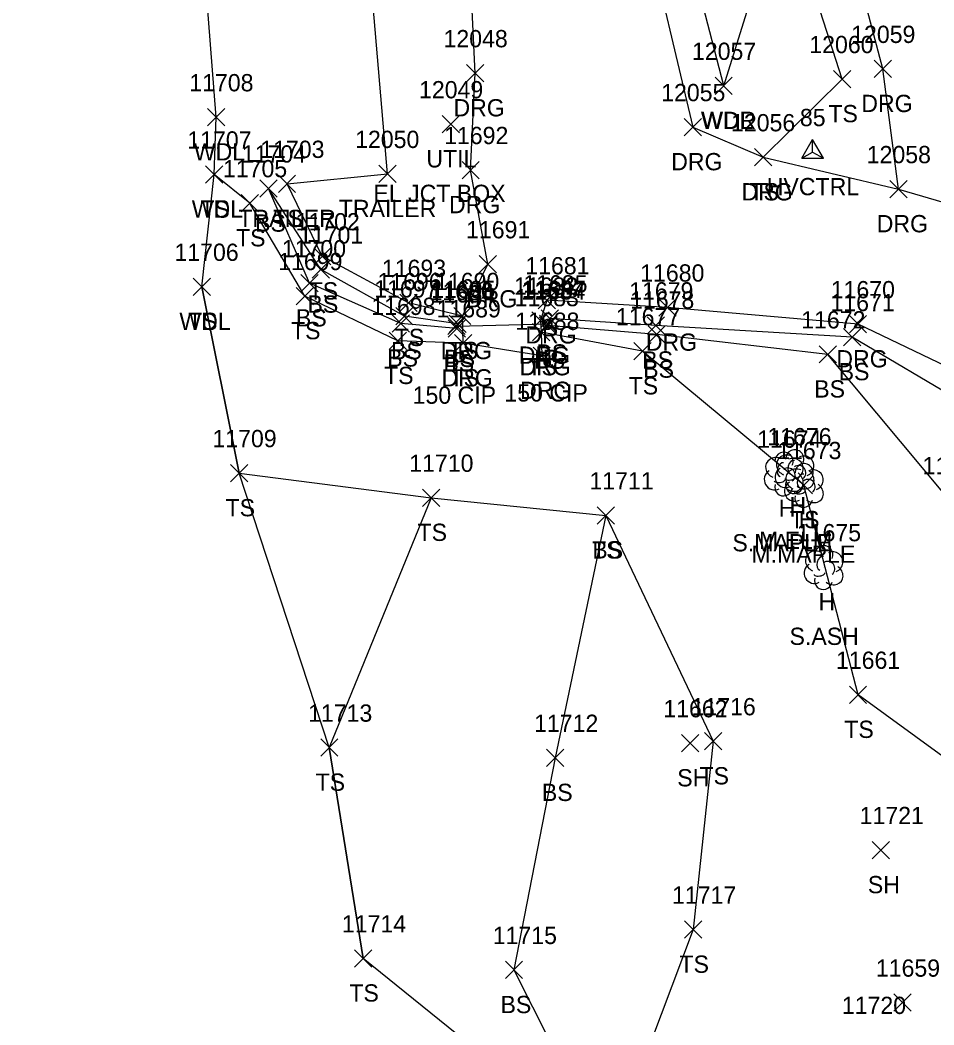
# Model space of a CAD drawing. Extents: x 1482574 to 1485769, y 580696 to 595649.
# Drawn here: x 1482577.3 to 1482683.1, y 583544.3 to 583660.6 of the extents above; entities that cross this region are included whole.
import ezdxf

# ---------------------------------------------------------------- set-up
doc = ezdxf.new("R2010")
doc.units = 0
for name, color, linetype in [('C_A', 7, 'Continuous'), ('C_I', 7, 'Continuous'), ('CPSM', 7, 'Continuous'), ('D_A', 7, 'Continuous'), ('D_C', 7, 'Continuous'), ('D_I', 7, 'Continuous'), ('D_TIC', 7, 'Continuous'), ('DCP', 7, 'Continuous'), ('L_A', 7, 'Continuous'), ('L_C', 7, 'Continuous'), ('L_I', 7, 'Continuous'), ('L_TIC', 7, 'Continuous'), ('LAWA', 7, 'Continuous'), ('LBC', 7, 'Continuous'), ('LELB', 7, 'Continuous'), ('LSOGP', 7, 'Continuous'), ('LTD', 7, 'Continuous'), ('R_A', 7, 'Continuous'), ('R_I', 7, 'Continuous'), ('R_TIC', 7, 'Continuous'), ('RDG', 7, 'Continuous'), ('U_A', 7, 'Continuous'), ('U_C', 7, 'Continuous'), ('U_I', 7, 'Continuous'), ('UDEFAULT', 7, 'Continuous')]:
    doc.layers.add(name, color=color, linetype=linetype)

msp = doc.modelspace()

# ---------------------------------------------------------------- linework, layer by layer
at = {"layer": 'CPSM'}
for p, q in [((1482667.84, 583644.62), (1482669.09, 583646.79)), ((1482670.34, 583644.62), (1482669.09, 583646.79)), ((1482669.09, 583645.34), (1482669.09, 583646.79)), ((1482667.84, 583644.62), (1482669.09, 583645.34)), ((1482667.84, 583644.62), (1482670.34, 583644.62)), ((1482669.09, 583645.34), (1482669.09, 583645.34)), ((1482669.09, 583645.34), (1482670.34, 583644.62))]:
    msp.add_line(p, q, dxfattribs=at)
at = {"layer": 'D_TIC'}
for points in [[(1482626.84, 583624.2), (1482628.84, 583626.2)], [(1482628.84, 583624.2), (1482626.84, 583626.2)], [(1482637.47, 583624.46), (1482639.47, 583626.46)], [(1482639.47, 583624.46), (1482637.47, 583626.46)]]:
    msp.add_lwpolyline(points, dxfattribs=at)
at = {"layer": 'DCP'}
msp.add_lwpolyline([(1482627.84, 583625.2), (1482638.47, 583625.46)], dxfattribs=at)
at = {"layer": 'L_TIC'}
for points in [[(1482657.79, 583652.01), (1482659.79, 583654.01)], [(1482659.79, 583652.01), (1482657.79, 583654.01)], [(1482657.79, 583652.01), (1482659.79, 583654.01)], [(1482659.79, 583652.01), (1482657.79, 583654.01)], [(1482671.51, 583652.79), (1482673.51, 583654.79)], [(1482673.51, 583652.79), (1482671.51, 583654.79)], [(1482598.99, 583648.37), (1482600.99, 583650.37)], [(1482600.99, 583648.37), (1482598.99, 583650.37)], [(1482662.36, 583643.74), (1482664.36, 583645.74)], [(1482664.36, 583643.74), (1482662.36, 583645.74)], [(1482598.76, 583641.74), (1482600.76, 583643.74)], [(1482600.76, 583641.74), (1482598.76, 583643.74)], [(1482598.76, 583641.74), (1482600.76, 583643.74)], [(1482600.76, 583641.74), (1482598.76, 583643.74)], [(1482618.85, 583641.81), (1482620.85, 583643.81)], [(1482620.85, 583641.81), (1482618.85, 583643.81)], [(1482607.21, 583640.66), (1482609.21, 583642.66)], [(1482609.21, 583640.66), (1482607.21, 583642.66)], [(1482607.21, 583640.66), (1482609.21, 583642.66)], [(1482609.21, 583640.66), (1482607.21, 583642.66)], [(1482605.07, 583640.12), (1482607.07, 583642.12)], [(1482607.07, 583640.12), (1482605.07, 583642.12)], [(1482605.07, 583640.12), (1482607.07, 583642.12)], [(1482607.07, 583640.12), (1482605.07, 583642.12)], [(1482602.89, 583638.42), (1482604.89, 583640.42)], [(1482604.89, 583638.42), (1482602.89, 583640.42)], [(1482611.3, 583632.27), (1482613.3, 583634.27)], [(1482613.3, 583632.27), (1482611.3, 583634.27)], [(1482611.14, 583630.74), (1482613.14, 583632.74)], [(1482613.14, 583630.74), (1482611.14, 583632.74)], [(1482597.33, 583628.74), (1482599.33, 583630.74)], [(1482599.33, 583628.74), (1482597.33, 583630.74)], [(1482597.33, 583628.74), (1482599.33, 583630.74)], [(1482599.33, 583628.74), (1482597.33, 583630.74)], [(1482609.8, 583629.15), (1482611.8, 583631.15)], [(1482611.8, 583629.15), (1482609.8, 583631.15)], [(1482609.27, 583627.67), (1482611.27, 583629.67)], [(1482611.27, 583627.67), (1482609.27, 583629.67)], [(1482621.27, 583626.88), (1482623.27, 583628.88)], [(1482623.27, 583626.88), (1482621.27, 583628.88)], [(1482620.8, 583625.34), (1482622.8, 583627.34)], [(1482622.8, 583625.34), (1482620.8, 583627.34)], [(1482627.52, 583625.36), (1482629.52, 583627.36)], [(1482629.52, 583625.36), (1482627.52, 583627.36)], [(1482637.66, 583625.08), (1482639.66, 583627.08)], [(1482639.66, 583625.08), (1482637.66, 583627.08)], [(1482637.66, 583625.08), (1482639.66, 583627.08)], [(1482639.66, 583625.08), (1482637.66, 583627.08)], [(1482620.38, 583624.5), (1482622.38, 583626.5)], [(1482622.38, 583624.5), (1482620.38, 583626.5)], [(1482626.87, 583623.92), (1482628.87, 583625.92)], [(1482628.87, 583623.92), (1482626.87, 583625.92)], [(1482626.87, 583623.92), (1482628.87, 583625.92)], [(1482628.87, 583623.92), (1482626.87, 583625.92)], [(1482626.98, 583624.45), (1482628.98, 583626.45)], [(1482628.98, 583624.45), (1482626.98, 583626.45)], [(1482637.41, 583624.26), (1482639.41, 583626.26)], [(1482639.41, 583624.26), (1482637.41, 583626.26)], [(1482649.92, 583624.27), (1482651.92, 583626.27)], [(1482651.92, 583624.27), (1482649.92, 583626.27)], [(1482636.65, 583623.49), (1482638.65, 583625.49)], [(1482638.65, 583623.49), (1482636.65, 583625.49)], [(1482650.03, 583623.21), (1482652.03, 583625.21)], [(1482652.03, 583623.21), (1482650.03, 583625.21)], [(1482672.67, 583622.92), (1482674.67, 583624.92)], [(1482674.67, 583622.92), (1482672.67, 583624.92)], [(1482620.04, 583622.48), (1482622.04, 583624.48)], [(1482622.04, 583622.48), (1482620.04, 583624.48)], [(1482627.62, 583622.2), (1482629.62, 583624.2)], [(1482629.62, 583622.2), (1482627.62, 583624.2)], [(1482648.38, 583621.28), (1482650.38, 583623.28)], [(1482650.38, 583621.28), (1482648.38, 583623.28)], [(1482669.84, 583620.92), (1482671.84, 583622.92)], [(1482671.84, 583620.92), (1482669.84, 583622.92)], [(1482601.68, 583607.17), (1482603.68, 583609.17)], [(1482603.68, 583607.17), (1482601.68, 583609.17)], [(1482667.06, 583605.79), (1482669.06, 583607.79)], [(1482669.06, 583605.79), (1482667.06, 583607.79)], [(1482623.92, 583604.32), (1482625.92, 583606.32)], [(1482625.92, 583604.32), (1482623.92, 583606.32)], [(1482623.92, 583604.32), (1482625.92, 583606.32)], [(1482625.92, 583604.32), (1482623.92, 583606.32)], [(1482644.13, 583602.28), (1482646.13, 583604.28)], [(1482646.13, 583602.28), (1482644.13, 583604.28)], [(1482644.13, 583602.28), (1482646.13, 583604.28)], [(1482646.13, 583602.28), (1482644.13, 583604.28)], [(1482673.35, 583581.51), (1482675.35, 583583.51)], [(1482675.35, 583581.51), (1482673.35, 583583.51)], [(1482612.11, 583575.39), (1482614.11, 583577.39)], [(1482614.11, 583575.39), (1482612.11, 583577.39)], [(1482653.92, 583575.9), (1482655.92, 583577.9)], [(1482655.92, 583575.9), (1482653.92, 583577.9)], [(1482656.58, 583576.13), (1482658.58, 583578.13)], [(1482658.58, 583576.13), (1482656.58, 583578.13)], [(1482638.28, 583574.21), (1482640.28, 583576.21)], [(1482640.28, 583574.21), (1482638.28, 583576.21)], [(1482676, 583563.53), (1482678, 583565.53)], [(1482678, 583563.53), (1482676, 583565.53)], [(1482654.26, 583554.32), (1482656.26, 583556.32)], [(1482656.26, 583554.32), (1482654.26, 583556.32)], [(1482616.02, 583550.99), (1482618.02, 583552.99)], [(1482618.02, 583550.99), (1482616.02, 583552.99)], [(1482633.5, 583549.65), (1482635.5, 583551.65)], [(1482635.5, 583549.65), (1482633.5, 583551.65)], [(1482678.49, 583545.87), (1482680.49, 583547.87)], [(1482680.49, 583545.87), (1482678.49, 583547.87)]]:
    msp.add_lwpolyline(points, dxfattribs=at)
at = {"layer": 'LAWA'}
for points in [[(1482658.79, 583653.01), (1482665.68, 583675.04), (1482666.87, 583680.96), (1482667.49, 583701.96), (1482665.03, 583722.76), (1482669.63, 583724.56), (1482643.83, 583732.29), (1482631.77, 583734.09), (1482624.91, 583747.94), (1482626.42, 583758.1), (1482646.57, 583758.04)], [(1482658.79, 583653.01), (1482652.12, 583678.77), (1482646.32, 583705.37), (1482638.21, 583723.6), (1482617.39, 583726.2), (1482614.92, 583743.22), (1482593.57, 583742.2), (1482595.6, 583705.83)], [(1482598.33, 583629.74), (1482599.76, 583642.74), (1482599.99, 583649.37), (1482595.6, 583705.83)]]:
    msp.add_lwpolyline(points, dxfattribs=at)
at = {"layer": 'LBC'}
msp.add_lwpolyline([(1482608.21, 583641.66), (1482619.85, 583642.81), (1482616.24, 583684.86), (1482614.43, 583699.67), (1482602.74, 583698.93)], dxfattribs=at)
at = {"layer": 'LELB'}
for points in [[(1482663.36, 583644.74), (1482672.51, 583653.79), (1482665.68, 583675.04)], [(1482628.62, 583623.2), (1482621.04, 583623.48), (1482610.27, 583628.67), (1482603.89, 583639.42), (1482599.76, 583642.74)], [(1482627.87, 583624.92), (1482627.98, 583625.45), (1482621.8, 583626.34), (1482612.14, 583631.74), (1482606.07, 583641.12)], [(1482627.87, 583624.92), (1482621.38, 583625.5), (1482610.8, 583630.15), (1482606.07, 583641.12)], [(1482628.52, 583626.36), (1482622.27, 583627.88), (1482612.3, 583633.27), (1482608.21, 583641.66)], [(1482598.33, 583629.74), (1482602.68, 583608.17), (1482624.92, 583605.32), (1482645.13, 583603.28), (1482657.58, 583577.13), (1482655.26, 583555.32), (1482645.38, 583529.09)], [(1482691.78, 583591.33), (1482684.94, 583605.04), (1482670.84, 583621.92), (1482651.03, 583624.21), (1482638.41, 583625.26), (1482638.66, 583626.08)], [(1482690.84, 583570.5), (1482691.78, 583591.33), (1482695.58, 583608.19), (1482686.6, 583616.27), (1482673.67, 583623.92), (1482650.92, 583625.27), (1482638.66, 583626.08)], [(1482709.51, 583523.58), (1482701.42, 583550.74), (1482690.84, 583570.5), (1482674.35, 583582.51), (1482668.06, 583606.79), (1482649.38, 583622.28), (1482637.65, 583624.49)], [(1482624.92, 583605.32), (1482613.11, 583576.39), (1482617.02, 583551.99)], [(1482645.13, 583603.28), (1482639.28, 583575.21), (1482634.5, 583550.65), (1482645.38, 583529.09)]]:
    msp.add_lwpolyline(points, dxfattribs=at)
at = {"layer": 'LSOGP'}
msp.add_lwpolyline([(1482645.38, 583529.09), (1482617.02, 583551.99), (1482613.11, 583576.39), (1482602.68, 583608.17), (1482598.33, 583629.74), (1482599.76, 583642.74), (1482599.99, 583649.37), (1482595.6, 583705.83), (1482593.57, 583742.2), (1482578.47, 583752.64), (1482577.29, 583778.28), (1482590.13, 583791.03), (1482603.72, 583802.45), (1482624.36, 583828.83), (1482673.16, 583862.27)], dxfattribs=at)
at = {"layer": 'LTD'}
for p, q in [((1482665.74, 583608.11), (1482665.74, 583608.11)), ((1482665.74, 583608.11), (1482665.74, 583608.11)), ((1482666.98, 583608.39), (1482666.98, 583608.39)), ((1482666.98, 583608.39), (1482666.98, 583608.39)), ((1482668.06, 583606.79), (1482668.06, 583606.79)), ((1482668.06, 583606.79), (1482668.06, 583606.79)), ((1482670.34, 583597.28), (1482670.34, 583597.28)), ((1482670.34, 583597.28), (1482670.34, 583597.28))]:
    msp.add_line(p, q, dxfattribs=at)
for centre in [(1482667.02, 583609.82), (1482665.78, 583609.54), (1482668.11, 583608.22), (1482670.39, 583598.72)]:
    msp.add_arc(centre, 1.05, 335.5272, 180.9563, dxfattribs=at)
for centre, major_axis, ratio, start_param, end_param in [((1482664.94, 583608.78), (1.21, -0.51), 0.895232, 1.570796, 4.712389), ((1482666.19, 583609.06), (1.21, -0.51), 0.895232, 1.570796, 4.712389), ((1482666.77, 583608.85), (-0.208, -0.792), 0.645439, 3.141593, 6.283185), ((1482666.78, 583608.69), (-1.14, -0.48), 0.949671, 1.570796, 4.712389), ((1482668.02, 583608.97), (-1.14, -0.48), 0.949671, 1.570796, 4.712389), ((1482664.65, 583607.4), (0.58, -1.04), 0.959034, 3.141593, 6.283185), ((1482665.9, 583607.68), (0.58, -1.04), 0.959034, 3.141593, 6.283185), ((1482665.53, 583608.57), (-0.208, -0.792), 0.645439, 3.141593, 6.283185), ((1482666.24, 583607.94), (-0.5, 0.667), 0.989748, 3.141593, 6.283185), ((1482667.27, 583607.45), (1.21, -0.51), 0.895232, 1.570796, 4.712389), ((1482667.48, 583608.22), (-0.5, 0.667), 0.989748, 3.141593, 6.283185), ((1482667.98, 583607.56), (-1.09, 0.79), 0.841452, 1.570796, 4.712389), ((1482669.1, 583607.37), (-1.14, -0.48), 0.949671, 1.570796, 4.712389), ((1482665.28, 583607.36), (-0.625, -0.083), 0.423636, 0, 3.141593), ((1482666.52, 583607.64), (-0.625, -0.083), 0.423636, 0, 3.141593), ((1482666.74, 583607.28), (-1.09, 0.79), 0.841452, 1.570796, 4.712389), ((1482667.85, 583607.25), (-0.208, -0.792), 0.645439, 3.141593, 6.283185), ((1482668.56, 583606.62), (-0.5, 0.667), 0.989748, 3.141593, 6.283185), ((1482665.74, 583606.61), (0.26, 1.06), 0.942809, 1.570796, 4.712389), ((1482666.98, 583606.08), (0.58, -1.04), 0.959034, 3.141593, 6.283185), ((1482666.98, 583606.89), (0.26, 1.06), 0.942809, 1.570796, 4.712389), ((1482667.6, 583606.04), (-0.625, -0.083), 0.423636, 0, 3.141593), ((1482669.06, 583605.96), (-1.09, 0.79), 0.841452, 1.570796, 4.712389), ((1482668.06, 583605.29), (0.26, 1.06), 0.942809, 1.570796, 4.712389), ((1482669.55, 583597.95), (1.21, -0.51), 0.895232, 1.570796, 4.712389), ((1482671.38, 583597.87), (-1.14, -0.48), 0.949671, 1.570796, 4.712389), ((1482670.13, 583597.74), (-0.208, -0.792), 0.645439, 3.141593, 6.283185), ((1482670.84, 583597.12), (-0.5, 0.667), 0.989748, 3.141593, 6.283185), ((1482669.26, 583596.57), (0.58, -1.04), 0.959034, 3.141593, 6.283185), ((1482671.34, 583596.45), (-1.09, 0.79), 0.841452, 1.570796, 4.712389), ((1482670.34, 583595.78), (0.26, 1.06), 0.942809, 1.570796, 4.712389), ((1482669.88, 583596.53), (-0.625, -0.083), 0.423636, 0, 3.141593)]:
    msp.add_ellipse(centre, major_axis=major_axis, ratio=ratio, start_param=start_param, end_param=end_param, dxfattribs=at)
at = {"layer": 'R_TIC'}
for points in [[(1482629, 583653.47), (1482631, 583655.47)], [(1482631, 583653.47), (1482629, 583655.47)], [(1482676.24, 583653.97), (1482678.24, 583655.97)], [(1482678.24, 583653.97), (1482676.24, 583655.97)], [(1482654.22, 583647.23), (1482656.22, 583649.23)], [(1482656.22, 583647.23), (1482654.22, 583649.23)], [(1482662.36, 583643.74), (1482664.36, 583645.74)], [(1482664.36, 583643.74), (1482662.36, 583645.74)], [(1482628.48, 583642.26), (1482630.48, 583644.26)], [(1482630.48, 583642.26), (1482628.48, 583644.26)], [(1482678.03, 583640.05), (1482680.03, 583642.05)], [(1482680.03, 583640.05), (1482678.03, 583642.05)], [(1482678.03, 583640.05), (1482680.03, 583642.05)], [(1482680.03, 583640.05), (1482678.03, 583642.05)], [(1482630.46, 583631.35), (1482632.46, 583633.35)], [(1482632.46, 583631.35), (1482630.46, 583633.35)], [(1482637.32, 583627.18), (1482639.32, 583629.18)], [(1482639.32, 583627.18), (1482637.32, 583629.18)], [(1482651.28, 583626.34), (1482653.28, 583628.34)], [(1482653.28, 583626.34), (1482651.28, 583628.34)], [(1482627.52, 583625.36), (1482629.52, 583627.36)], [(1482629.52, 583625.36), (1482627.52, 583627.36)], [(1482636.57, 583624.83), (1482638.57, 583626.83)], [(1482638.57, 583624.83), (1482636.57, 583626.83)], [(1482673.35, 583624.41), (1482675.35, 583626.41)], [(1482675.35, 583624.41), (1482673.35, 583626.41)], [(1482636.65, 583623.49), (1482638.65, 583625.49)], [(1482638.65, 583623.49), (1482636.65, 583625.49)], [(1482627.62, 583622.2), (1482629.62, 583624.2)], [(1482629.62, 583622.2), (1482627.62, 583624.2)], [(1482636.71, 583620.76), (1482638.71, 583622.76)], [(1482638.71, 583620.76), (1482636.71, 583622.76)]]:
    msp.add_lwpolyline(points, dxfattribs=at)
at = {"layer": 'RDG'}
for points in [[(1482679.03, 583641.05), (1482677.24, 583654.97), (1482670.57, 583680.12)], [(1482716.44, 583533.52), (1482712.78, 583552.39), (1482701.72, 583594.92), (1482696.73, 583608.13), (1482687.41, 583619.18), (1482674.35, 583625.41), (1482652.28, 583627.34), (1482638.32, 583628.18), (1482637.57, 583625.83), (1482637.65, 583624.49), (1482637.71, 583621.76), (1482628.62, 583623.2), (1482628.52, 583626.36), (1482631.46, 583632.35), (1482629.48, 583643.26), (1482630, 583654.47), (1482629.27, 583669.86), (1482649.54, 583672.19), (1482655.22, 583648.23), (1482663.36, 583644.74), (1482679.03, 583641.05), (1482696.76, 583635.89), (1482703.96, 583617.42)]]:
    msp.add_lwpolyline(points, dxfattribs=at)
at = {"layer": 'UDEFAULT'}
for points in [[(1482626.18, 583647.56), (1482628.18, 583649.56)], [(1482628.18, 583647.56), (1482626.18, 583649.56)]]:
    msp.add_lwpolyline(points, dxfattribs=at)

# ---------------------------------------------------------------- texts
at = {"layer": 'C_A'}
msp.add_text('HVCTRL', height=2, dxfattribs=at).set_placement((1482663.78, 583640.34))
at = {"layer": 'C_I'}
msp.add_text('85', height=2, dxfattribs=at).set_placement((1482667.62, 583648.34))
at = {"layer": 'D_A'}
for p in [(1482637.84, 583620.46), (1482627.21, 583620.2)]:
    msp.add_text('P', height=2, dxfattribs=at).set_placement(p)
at = {"layer": 'D_C'}
for p in [(1482622.76, 583616.2), (1482633.39, 583616.46)]:
    msp.add_text('150 CIP', height=2, dxfattribs=at).set_placement(p)
at = {"layer": 'D_I'}
for s, p in [('11686', (1482624.71, 583628.2)), ('11687', (1482635.4, 583628.46))]:
    msp.add_text(s, height=2, dxfattribs=at).set_placement(p)
at = {"layer": 'L_A'}
for s, p in [('TS', (1482670.92, 583648.79)), ('WDR', (1482656.15, 583648.01)), ('WDL', (1482656.21, 583648.01)), ('WDL', (1482597.41, 583644.37)), ('TS', (1482661.77, 583639.74)), ('WDL', (1482597.18, 583637.74)), ('TS', (1482598.17, 583637.74)), ('TS', (1482606.62, 583636.66)), ('TRAILER', (1482614.21, 583637.81)), ('TRAILER', (1482602.57, 583636.66)), ('BS', (1482604.51, 583636.12)), ('BS', (1482604.51, 583636.12)), ('TS', (1482602.3, 583634.42)), ('TS', (1482610.71, 583628.27)), ('BS', (1482610.58, 583626.74)), ('BS', (1482609.24, 583625.15)), ('WDL', (1482595.74, 583624.74)), ('TS', (1482596.74, 583624.74)), ('TS', (1482608.67, 583623.67)), ('TS', (1482620.68, 583622.88)), ('BS', (1482619.82, 583620.5)), ('BS', (1482620.25, 583621.34)), ('BS', (1482626.42, 583620.45)), ('TS', (1482626.93, 583621.36)), ('BS', (1482637.1, 583621.08)), ('BS', (1482637.1, 583621.08)), ('BS', (1482626.32, 583619.92)), ('BS', (1482626.32, 583619.92)), ('TS', (1482636.06, 583619.49)), ('BS', (1482636.85, 583620.26)), ('BS', (1482649.36, 583620.27)), ('BS', (1482649.47, 583619.21)), ('TS', (1482619.45, 583618.48)), ('TS', (1482627.03, 583618.2)), ('BS', (1482672.11, 583618.92)), ('TS', (1482647.79, 583617.28)), ('BS', (1482669.28, 583616.92)), ('TS', (1482601.09, 583603.17)), ('H', (1482665.17, 583603.11)), ('H', (1482666.41, 583603.39)), ('TS', (1482666.47, 583601.79)), ('H', (1482667.49, 583601.79)), ('TS', (1482623.33, 583600.32)), ('TS', (1482623.33, 583600.32)), ('TS', (1482643.54, 583598.28)), ('BS', (1482643.57, 583598.28)), ('H', (1482669.77, 583592.28)), ('TS', (1482672.76, 583577.51)), ('SH', (1482653.41, 583571.9)), ('TS', (1482655.99, 583572.13)), ('TS', (1482611.52, 583571.39)), ('BS', (1482637.73, 583570.21)), ('SH', (1482675.49, 583559.53)), ('TS', (1482653.67, 583550.32)), ('TS', (1482615.43, 583546.99)), ('BS', (1482632.94, 583545.65))]:
    msp.add_text(s, height=2, dxfattribs=at).set_placement(p)
at = {"layer": 'L_C'}
for s, p in [('S.MAPLE', (1482659.8, 583599.11)), ('M.ELM', (1482662.88, 583599.39)), ('M.MAPLE', (1482662, 583597.79)), ('S.ASH', (1482666.42, 583588.28))]:
    msp.add_text(s, height=2, dxfattribs=at).set_placement(p)
at = {"layer": 'L_I'}
for s, p in [('12060', (1482668.71, 583656.79)), ('12057', (1482655.12, 583656.01)), ('12057', (1482655.12, 583656.01)), ('11708', (1482596.89, 583652.37)), ('12056', (1482659.64, 583647.74)), ('11707', (1482596.66, 583645.74)), ('11707', (1482596.66, 583645.74)), ('12050', (1482616.1, 583645.81)), ('11704', (1482602.97, 583644.12)), ('11704', (1482602.97, 583644.12)), ('11703', (1482605.11, 583644.66)), ('11703', (1482605.11, 583644.66)), ('11705', (1482600.79, 583642.42)), ('11702', (1482609.2, 583636.27)), ('11701', (1482609.6, 583634.74)), ('11700', (1482607.61, 583633.15)), ('11706', (1482595.17, 583632.74)), ('11706', (1482595.17, 583632.74)), ('11699', (1482607.19, 583631.67)), ('11693', (1482619.2, 583630.88)), ('11697', (1482618.31, 583628.5)), ('11696', (1482618.68, 583629.34)), ('11690', (1482625.36, 583629.36)), ('11685', (1482635.58, 583629.08)), ('11685', (1482635.58, 583629.08)), ('11694', (1482624.8, 583627.92)), ('11694', (1482624.8, 583627.92)), ('11695', (1482624.91, 583628.45)), ('11683', (1482634.58, 583627.49)), ('11684', (1482635.34, 583628.26)), ('11679', (1482647.84, 583628.27)), ('11698', (1482617.97, 583626.48)), ('11689', (1482625.54, 583626.2)), ('11678', (1482647.95, 583627.21)), ('11671', (1482671.16, 583626.92)), ('11677', (1482646.31, 583625.28)), ('11672', (1482667.77, 583624.92)), ('11709', (1482599.57, 583611.17)), ('11674', (1482662.67, 583611.11)), ('11676', (1482663.85, 583611.39)), ('11673', (1482664.99, 583609.79)), ('11673', (1482664.99, 583609.79)), ('11710', (1482622.37, 583608.32)), ('11710', (1482622.37, 583608.32)), ('11667', (1482681.83, 583608.04)), ('11711', (1482643.24, 583606.28)), ('11711', (1482643.24, 583606.28)), ('11675', (1482667.27, 583600.28)), ('11661', (1482671.8, 583585.51)), ('11662', (1482651.8, 583579.9)), ('11716', (1482655.07, 583580.13)), ('11713', (1482610.65, 583579.39)), ('11712', (1482636.83, 583578.21)), ('11721', (1482674.54, 583567.53)), ('11717', (1482652.81, 583558.32)), ('11714', (1482614.57, 583554.99)), ('11715', (1482632.04, 583553.65)), ('11659', (1482676.42, 583549.87)), ('11720', (1482672.48, 583545.55))]:
    msp.add_text(s, height=2, dxfattribs=at).set_placement(p)
at = {"layer": 'R_A'}
for p in [(1482627.49, 583649.47), (1482674.73, 583649.97), (1482652.71, 583643.23), (1482660.85, 583639.74), (1482626.97, 583638.26), (1482676.52, 583636.05), (1482676.52, 583636.05), (1482628.94, 583627.35), (1482635.81, 583623.18), (1482649.77, 583622.34), (1482626.01, 583621.36), (1482635.06, 583620.83), (1482671.84, 583620.41), (1482635.14, 583619.49), (1482626.11, 583618.2), (1482635.2, 583616.76)]:
    msp.add_text('DRG', height=2, dxfattribs=at).set_placement(p)
at = {"layer": 'R_I'}
for s, p in [('12059', (1482673.56, 583657.97)), ('12048', (1482626.34, 583657.47)), ('12055', (1482651.55, 583651.23)), ('12056', (1482659.64, 583647.74)), ('11692', (1482626.41, 583646.26)), ('12058', (1482675.36, 583644.05)), ('12058', (1482675.36, 583644.05)), ('11691', (1482628.95, 583635.35)), ('11681', (1482635.81, 583631.18)), ('11680', (1482649.12, 583630.34)), ('11690', (1482625.36, 583629.36)), ('11682', (1482634.5, 583628.83)), ('11683', (1482634.58, 583627.49)), ('11670', (1482671.19, 583628.41)), ('11689', (1482625.54, 583626.2)), ('11688', (1482634.64, 583624.76))]:
    msp.add_text(s, height=2, dxfattribs=at).set_placement(p)
at = {"layer": 'U_A'}
msp.add_text('UTIL', height=2, dxfattribs=at).set_placement((1482624.35, 583643.56))
at = {"layer": 'U_C'}
msp.add_text('EL JCT BOX', height=2, dxfattribs=at).set_placement((1482618.22, 583639.56))
at = {"layer": 'U_I'}
msp.add_text('12049', height=2, dxfattribs=at).set_placement((1482623.5, 583651.56))

doc.saveas('drawing.dxf')
